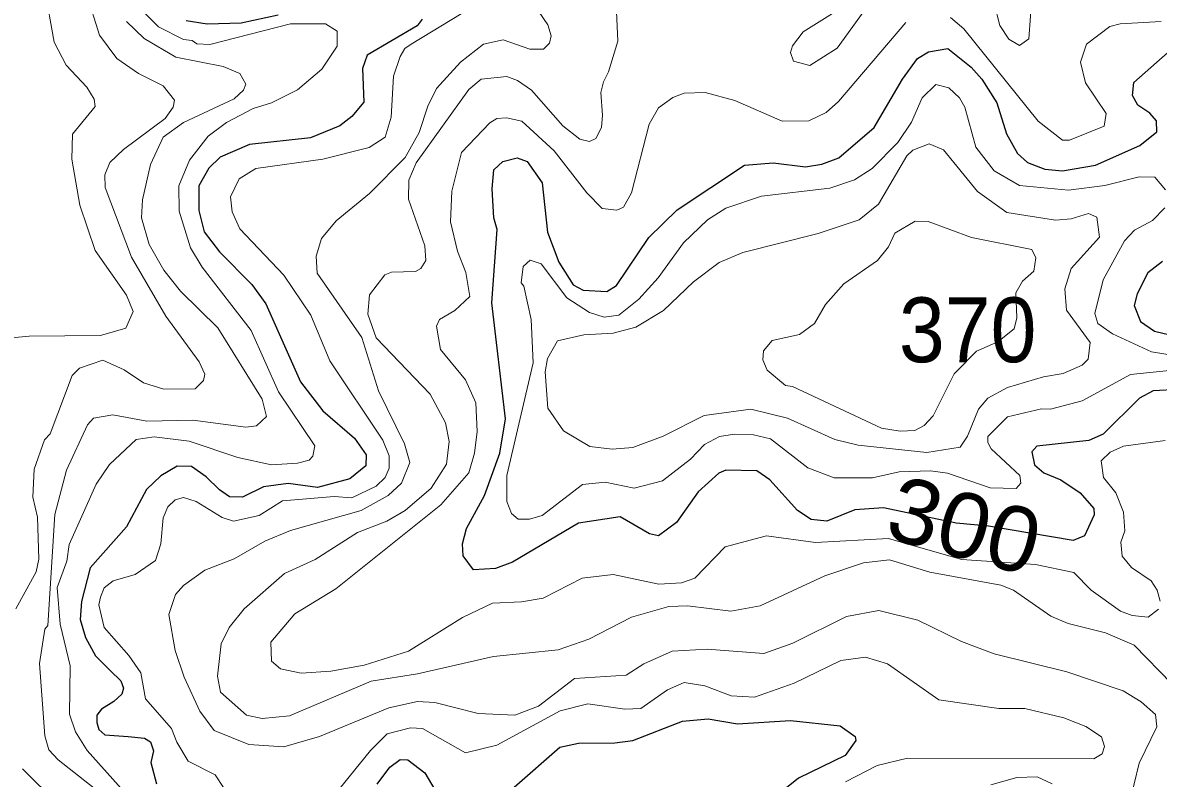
# Model space of a CAD drawing. Extents: x 673.6 to 698.9, y 7012 to 7040.1.
# Drawn here: x 681.14 to 682.54, y 7016.628 to 7017.56 of the extents above; entities that cross this region are included whole.
import ezdxf
from ezdxf.enums import TextEntityAlignment as Align

# ---------------------------------------------------------------- set-up
doc = ezdxf.new("R2010")
doc.units = 0
doc.header["$LTSCALE"] = 0.032
doc.layers.add('1', color=7, linetype='Continuous', lineweight=25)
doc.layers.add('2', color=7, linetype='Continuous', lineweight=13)
doc.layers.add('21', color=7, linetype='Continuous')
doc.layers.add('61', color=7, linetype='Continuous')

msp = doc.modelspace()

# ---------------------------------------------------------------- linework, layer by layer
at = {"layer": '1'}
for points in [[(681.6325, 7017.5648), (681.6264, 7017.5565), (681.5649, 7017.5205), (681.5591, 7017.5038), (681.5607, 7017.4624), (681.5459, 7017.4447), (681.5308, 7017.4333), (681.4947, 7017.4186), (681.4194, 7017.4104), (681.3833, 7017.3947), (681.3695, 7017.3811), (681.3569, 7017.3591), (681.3569, 7017.3286), (681.3638, 7017.3024), (681.3826, 7017.2778), (681.4224, 7017.2373), (681.4397, 7017.2136), (681.4824, 7017.1172), (681.5101, 7017.0815), (681.5492, 7017.0479), (681.5633, 7017.0272), (681.563, 7017.0136), (681.5435, 7016.9976), (681.5036, 7016.9871), (681.4673, 7016.9918), (681.4368, 7016.9876), (681.4109, 7016.975), (681.3951, 7016.9754), (681.3826, 7016.9842), (681.366, 7017), (681.3482, 7017.0127), (681.3302, 7017.0134), (681.3102, 7017.0014), (681.2927, 7016.9846), (681.2679, 7016.9384), (681.2231, 7016.8877), (681.2123, 7016.8463)], [(681.3414, 7017.5633), (681.3672, 7017.5591), (681.4092, 7017.5602), (681.4549, 7017.5703)], [(681.6959, 7016.8852), (681.6831, 7016.9026), (681.6824, 7016.9173), (681.687, 7016.9363), (681.7096, 7016.977), (681.7285, 7017.0295), (681.7352, 7017.0715), (681.7185, 7017.2148), (681.7249, 7017.3055), (681.7209, 7017.3196), (681.7187, 7017.3556), (681.721, 7017.3788), (681.732, 7017.3891), (681.7497, 7017.3938), (681.7621, 7017.3893), (681.7807, 7017.3631), (681.7871, 7017.302), (681.8012, 7017.2649), (681.8186, 7017.2372), (681.8312, 7017.2304), (681.8603, 7017.2289), (681.8721, 7017.2363), (681.9119, 7017.2956), (681.9471, 7017.3294), (682.0299, 7017.3848), (682.0653, 7017.3874), (682.1051, 7017.3825), (682.1253, 7017.386), (682.1464, 7017.3939), (682.1901, 7017.431), (682.2248, 7017.4907), (682.2436, 7017.5164), (682.2571, 7017.5247), (682.2809, 7017.5285), (682.3095, 7017.5055), (682.3227, 7017.4907), (682.3412, 7017.4617), (682.3531, 7017.4235), (682.3668, 7017.3989), (682.379, 7017.3879), (682.4006, 7017.3797), (682.4223, 7017.3776), (682.463, 7017.3847), (682.5174, 7017.4088), (682.5384, 7017.4259), (682.5381, 7017.4393), (682.5299, 7017.449), (682.5151, 7017.4586), (682.5087, 7017.4708), (682.51, 7017.4868), (682.5832, 7017.5511)], [(682.5456, 7017.2659), (682.5274, 7017.252), (682.5144, 7017.2261), (682.5108, 7017.2115), (682.5184, 7017.1916), (682.5358, 7017.1797), (682.6117, 7017.1616)], [(682.5657, 7017.108), (682.5342, 7017.1061), (682.5173, 7017.0973), (682.4725, 7017.0528), (682.4548, 7017.0448), (682.3905, 7017.0379), (682.3846, 7017.0309), (682.3876, 7017.015), (682.3993, 7017.0051), (682.42, 7016.9964), (682.4441, 7016.9803), (682.461, 7016.9612), (682.4611, 7016.9531), (682.4494, 7016.9274), (682.4355, 7016.9215), (682.3309, 7016.9394), (682.291, 7016.943), (682.2014, 7016.9617), (682.1663, 7016.9592), (682.1314, 7016.9454), (682.1122, 7016.9476), (682.0955, 7016.9587), (682.0611, 7016.9962), (682.0453, 7017.0076), (682.0071, 7017.0084), (681.9983, 7017.0046), (681.9727, 7016.9817), (681.9461, 7016.9437), (681.9239, 7016.9274), (681.9128, 7016.9297)], [(681.9128, 7016.9297), (681.8767, 7016.9508), (681.8254, 7016.9428), (681.7439, 7016.8948), (681.7231, 7016.8869), (681.6959, 7016.8852)], [(681.2123, 7016.8463), (681.2108, 7016.8241), (681.2174, 7016.802), (681.2296, 7016.7794), (681.2476, 7016.7612), (681.2611, 7016.7483)], [(681.2611, 7016.7483), (681.264, 7016.7394), (681.2621, 7016.7321), (681.2521, 7016.723), (681.2372, 7016.7133), (681.2313, 7016.7059), (681.2313, 7016.6969), (681.2337, 7016.6884), (681.2413, 7016.6816), (681.27, 7016.6795), (681.2901, 7016.6776), (681.2975, 7016.6731), (681.3013, 7016.6619), (681.298, 7016.6478), (681.3047, 7016.6214)], [(681.7458, 7016.6173), (681.8024, 7016.6666), (681.8253, 7016.6716), (681.8701, 7016.6717), (681.8923, 7016.6749), (681.9535, 7016.6987), (681.9852, 7016.7013), (682.0216, 7016.6955), (682.0866, 7016.6996), (682.1482, 7016.6929), (682.1665, 7016.6795), (682.1672, 7016.6749), (682.154, 7016.6564), (682.0965, 7016.6281), (682.0566, 7016.5963)], [(681.5769, 7016.6207), (681.5925, 7016.6417), (681.6055, 7016.6511), (681.6149, 7016.651), (681.636, 7016.6348), (681.6483, 7016.6138)]]:
    msp.add_lwpolyline(points, dxfattribs=at)
at = {"layer": '2'}
for points in [[(681.1292, 7017.6938), (681.1669, 7017.6035), (681.1788, 7017.5366), (681.1935, 7017.5082), (681.2188, 7017.481), (681.2279, 7017.4661), (681.2291, 7017.4571), (681.2015, 7017.4231), (681.2006, 7017.392), (681.2104, 7017.3355), (681.2294, 7017.2793), (681.268, 7017.2241), (681.2763, 7017.2042), (681.2671, 7017.1837), (681.2358, 7017.1745), (681.1479, 7017.1737), (681.1038, 7017.1696)], [(682.2076, 7017.617), (682.1444, 7017.5291), (682.1106, 7017.5076), (682.0905, 7017.5129), (682.0868, 7017.5238), (682.0893, 7017.5321), (682.1022, 7017.5491), (682.1453, 7017.5758)], [(681.1313, 7016.8374), (681.1564, 7016.8828), (681.1596, 7016.8987), (681.158, 7016.9502), (681.1524, 7016.975), (681.154, 7017.0097), (681.1669, 7017.0457), (681.1736, 7017.053), (681.2009, 7017.1251), (681.2098, 7017.1341), (681.2386, 7017.144), (681.2651, 7017.1323), (681.2888, 7017.1163), (681.3139, 7017.1081), (681.3526, 7017.1085), (681.363, 7017.119), (681.3643, 7017.1268), (681.3574, 7017.142), (681.3166, 7017.1984), (681.274, 7017.2712), (681.2417, 7017.3573), (681.2411, 7017.3728), (681.2472, 7017.3881), (681.2642, 7017.4042), (681.3156, 7017.4422), (681.3255, 7017.4561), (681.3271, 7017.4647), (681.3133, 7017.4827), (681.2826, 7017.4977), (681.2561, 7017.5162), (681.2345, 7017.5452), (681.2187, 7017.5964)], [(681.2895, 7016.5837), (681.2192, 7016.6623), (681.2048, 7016.6854), (681.1976, 7016.7074), (681.1983, 7016.7668), (681.1861, 7016.8184), (681.1825, 7016.8636), (681.1942, 7016.8961), (681.1973, 7016.9166), (681.2303, 7016.991), (681.2469, 7017.0153), (681.2799, 7017.0463), (681.302, 7017.0496), (681.3451, 7017.044), (681.4051, 7017.0238), (681.4469, 7017.015), (681.4789, 7017.0168), (681.4932, 7017.0206), (681.4976, 7017.0258), (681.5, 7017.0382), (681.4554, 7017.1051), (681.4216, 7017.1806), (681.3613, 7017.259), (681.3468, 7017.2826), (681.3328, 7017.3278), (681.3323, 7017.359), (681.3456, 7017.391), (681.3687, 7017.4205), (681.3911, 7017.4373), (681.4243, 7017.4547), (681.4469, 7017.4618), (681.4789, 7017.4778), (681.5089, 7017.5032), (681.5279, 7017.5317), (681.5277, 7017.55), (681.5135, 7017.5591), (681.4703, 7017.5591), (681.3707, 7017.5337), (681.3548, 7017.5346), (681.3487, 7017.5386), (681.3382, 7017.5397), (681.3075, 7017.5554), (681.2763, 7017.5866)], [(682.3848, 7017.597), (682.3808, 7017.5406), (682.3693, 7017.5323), (682.3561, 7017.5402), (682.345, 7017.5572), (682.3381, 7017.5841)], [(681.6806, 7017.5716), (681.619, 7017.5341), (681.611, 7017.5287), (681.6053, 7017.5189), (681.597, 7017.4946), (681.5945, 7017.4441), (681.5867, 7017.4194), (681.5672, 7017.4064), (681.5099, 7017.3919), (681.4273, 7017.3807), (681.4069, 7017.368), (681.396, 7017.3457)], [(681.8722, 7017.5743), (681.8737, 7017.5379), (681.8625, 7017.5), (681.856, 7017.4877), (681.853, 7017.4743), (681.8549, 7017.4465), (681.8538, 7017.4311), (681.8469, 7017.4176), (681.8389, 7017.414), (681.8268, 7017.4166), (681.806, 7017.4331), (681.7675, 7017.4772), (681.7503, 7017.4892), (681.737, 7017.4942), (681.7054, 7017.4909), (681.69, 7017.478), (681.625, 7017.3877), (681.6161, 7017.3663), (681.6156, 7017.3427), (681.636, 7017.285), (681.6371, 7017.2669), (681.6309, 7017.2572), (681.6245, 7017.2535), (681.5949, 7017.2525), (681.5864, 7017.2494), (681.5674, 7017.2247), (681.5657, 7017.2009), (681.576, 7017.1715), (681.6424, 7017.1021), (681.6611, 7017.0666), (681.6659, 7017.0439), (681.6627, 7017.0157), (681.6435, 7016.9862)], [(681.6501, 7017.4791), (681.6796, 7017.512), (681.7082, 7017.5339), (681.7323, 7017.5393), (681.7652, 7017.528), (681.7822, 7017.528), (681.7897, 7017.5354), (681.7916, 7017.5443), (681.7875, 7017.5577), (681.776, 7017.5747)], [(681.268, 7017.5619), (681.2895, 7017.5411), (681.3289, 7017.518), (681.3872, 7017.5063), (681.4076, 7017.4977), (681.4151, 7017.4846), (681.412, 7017.4772), (681.4005, 7017.4664), (681.3383, 7017.4373), (681.3133, 7017.4191), (681.2976, 7017.3854), (681.2876, 7017.3418), (681.2863, 7017.3197), (681.2957, 7017.2867), (681.3139, 7017.2551), (681.3345, 7017.2291), (681.3805, 7017.1839), (681.4352, 7017.0959), (681.4406, 7017.0745), (681.4283, 7017.063), (681.4152, 7017.0612), (681.3495, 7017.0702), (681.2928, 7017.0686), (681.2509, 7017.0767), (681.2272, 7017.0725), (681.2197, 7017.0644), (681.1938, 7017.0083), (681.1795, 7016.9535), (681.1709, 7016.8166), (681.1671, 7016.8122), (681.1606, 7016.7698), (681.1672, 7016.6804), (681.1723, 7016.6632), (681.1837, 7016.6509), (681.2415, 7016.6054)], [(682.2289, 7017.5608), (682.1461, 7017.4632), (682.1307, 7017.4497), (682.1092, 7017.4395), (682.0765, 7017.439), (682.018, 7017.4645), (681.9814, 7017.4745), (681.9556, 7017.4737), (681.9418, 7017.4684), (681.9238, 7017.4554), (681.9126, 7017.4354), (681.8907, 7017.3505), (681.8807, 7017.3329), (681.8726, 7017.329), (681.8546, 7017.3312), (681.8358, 7017.3507), (681.7955, 7017.4025), (681.7553, 7017.4391), (681.7367, 7017.4432), (681.7245, 7017.4424), (681.7159, 7017.4371), (681.681, 7017.4003), (681.6692, 7017.3526), (681.6676, 7017.3148), (681.6759, 7017.2786), (681.6865, 7017.2523), (681.6913, 7017.2226), (681.673, 7017.2055)], [(682.5437, 7017.5619), (682.4934, 7017.5591), (682.4805, 7017.5558), (682.4517, 7017.534), (682.4443, 7017.5119), (682.4505, 7017.4863), (682.4759, 7017.4483), (682.4735, 7017.4329), (682.4308, 7017.4157), (682.4221, 7017.4156), (682.3924, 7017.4391), (682.3006, 7017.5531), (682.284, 7017.5668)], [(681.5263, 7017.3159), (681.5676, 7017.3498), (681.6116, 7017.394), (681.6288, 7017.4249), (681.6395, 7017.4577), (681.6501, 7017.4791)], [(682.5492, 7017.3543), (682.5359, 7017.37), (682.5169, 7017.3701), (682.4745, 7017.3597), (682.4296, 7017.3538), (682.369, 7017.3596), (682.3378, 7017.3779), (682.3152, 7017.4069), (682.3019, 7017.4561), (682.2953, 7017.4679), (682.2822, 7017.4802), (682.2661, 7017.4843), (682.2491, 7017.4679), (682.2359, 7017.4377), (682.219, 7017.4128), (682.1874, 7017.3804), (682.1658, 7017.3666), (682.1354, 7017.3564), (682.0512, 7017.3465), (682.0072, 7017.3317), (681.9845, 7017.3172), (681.955, 7017.2887), (681.9237, 7017.2458), (681.8996, 7017.2192), (681.875, 7017.1994), (681.857, 7017.1971), (681.8389, 7017.2028), (681.8111, 7017.2209), (681.7793, 7017.2631), (681.7657, 7017.2674), (681.7572, 7017.2597), (681.7547, 7017.2393), (681.7578, 7017.2355), (681.7668, 7017.1941), (681.7694, 7017.1408), (681.737, 7017.0016), (681.7368, 7016.9695), (681.7428, 7016.9548), (681.7509, 7016.9477), (681.7649, 7016.9477), (681.7804, 7016.9524), (681.8302, 7016.9905), (681.8582, 7016.9937), (681.8938, 7016.9863), (681.9289, 7016.9952), (681.9636, 7017.022), (681.9809, 7017.0398), (681.9991, 7017.0497), (682.0176, 7017.0529), (682.041, 7017.0521), (682.062, 7017.0472), (682.108, 7017.0112), (682.1406, 7016.9988), (682.1877, 7016.9988), (682.2206, 7017.0062), (682.2596, 7017.0074), (682.2805, 7017.0046), (682.3329, 7016.9864), (682.3649, 7016.9856), (682.3708, 7016.9923), (682.3698, 7017.0016), (682.3343, 7017.0346), (682.33, 7017.0426), (682.3303, 7017.0499), (682.3545, 7017.0742), (682.3965, 7017.084), (682.4076, 7017.0834), (682.4465, 7017.0938), (682.5059, 7017.1264), (682.5579, 7017.1318)], [(681.396, 7017.3457), (681.3984, 7017.3271), (681.4075, 7017.3063), (681.462, 7017.2491), (681.4952, 7017.1995), (681.5185, 7017.1432)], [(682.5649, 7017.1491), (682.5318, 7017.1542), (682.4839, 7017.1766), (682.4657, 7017.1893), (682.4622, 7017.2018), (682.4724, 7017.2434), (682.4985, 7017.2915), (682.511, 7017.3044), (682.5334, 7017.3165), (682.5484, 7017.3319)], [(682.5043, 7016.5957), (682.5167, 7016.6469), (682.5385, 7016.6915), (682.5368, 7016.7069), (682.5193, 7016.7226), (682.4969, 7016.736), (682.4276, 7016.7593), (682.3381, 7016.7817), (682.2977, 7016.797), (682.2437, 7016.8231), (682.1956, 7016.835), (682.1558, 7016.8277), (682.0896, 7016.7948), (682.0539, 7016.7819), (681.9839, 7016.7875), (681.9408, 7016.785), (681.9058, 7016.7694), (681.884, 7016.7555), (681.8205, 7016.7513), (681.7758, 7016.717), (681.7468, 7016.7062), (681.7014, 7016.7079), (681.6482, 7016.7217), (681.6269, 7016.7227), (681.5916, 7016.7151), (681.5058, 7016.6796), (681.4621, 7016.6668), (681.4189, 7016.6698), (681.3762, 7016.6871), (681.3582, 7016.711), (681.339, 7016.7527), (681.3278, 7016.7856), (681.32, 7016.8302), (681.3283, 7016.855), (681.3381, 7016.8661), (681.3645, 7016.8848), (681.4007, 7016.8989), (681.4383, 7016.9206), (681.4703, 7016.9338), (681.5571, 7016.9584), (681.5905, 7016.9769), (681.607, 7016.9924), (681.6175, 7017.0179), (681.6107, 7017.0409), (681.5788, 7017.1063), (681.5582, 7017.1721), (681.5032, 7017.2514), (681.5016, 7017.2726), (681.5083, 7017.2941), (681.5263, 7017.3159)], [(681.673, 7017.2055), (681.654, 7017.1942), (681.6502, 7017.186), (681.6553, 7017.1574), (681.6858, 7017.12), (681.6988, 7017.0913)], [(681.5185, 7017.1432), (681.5839, 7017.0452), (681.5918, 7017.0261), (681.5919, 7017.0106), (681.5871, 7016.9991), (681.576, 7016.9885), (681.5459, 7016.9741), (681.5242, 7016.9757), (681.4603, 7016.9705), (681.4316, 7016.9522), (681.4, 7016.9454), (681.3857, 7016.95), (681.354, 7016.9697), (681.3381, 7016.9744), (681.3281, 7016.9717), (681.319, 7016.9629), (681.3132, 7016.9494), (681.3102, 7016.9173), (681.3035, 7016.8968), (681.2784, 7016.8797), (681.2514, 7016.8719), (681.2402, 7016.863), (681.2357, 7016.8518), (681.2337, 7016.8422), (681.2403, 7016.8142), (681.2707, 7016.7796), (681.2854, 7016.7584), (681.2912, 7016.7262), (681.3235, 7016.6896), (681.3298, 7016.6728), (681.3441, 7016.6493), (681.3774, 7016.6322), (681.3978, 7016.6012)], [(681.6988, 7017.0913), (681.7005, 7017.0562), (681.6971, 7017.0292), (681.69, 7017.0052), (681.6557, 7016.9656), (681.5259, 7016.862), (681.4754, 7016.8312), (681.4459, 7016.7959), (681.4468, 7016.7725), (681.4579, 7016.763), (681.4832, 7016.758), (681.52, 7016.7604), (681.5612, 7016.7677), (681.6157, 7016.785), (681.6822, 7016.8265), (681.7192, 7016.8444), (681.755, 7016.8457), (681.7817, 7016.8502), (681.8299, 7016.875), (681.868, 7016.8795), (681.9245, 7016.8677), (681.9523, 7016.8695), (681.9688, 7016.8752), (682.0063, 7016.9139), (682.0571, 7016.9272), (682.1176, 7016.9191), (682.2078, 7016.9239), (682.2388, 7016.9151), (682.298, 7016.8982), (682.389, 7016.8918), (682.436, 7016.8822), (682.4577, 7016.8602), (682.4937, 7016.8343), (682.5083, 7016.8288), (682.5277, 7016.8271), (682.5408, 7016.8369)], [(682.5426, 7016.8466), (682.539, 7016.8603), (682.5317, 7016.8716), (682.5073, 7016.8881), (682.4958, 7016.9022), (682.4943, 7016.9194), (682.4991, 7016.9335), (682.4976, 7016.9565), (682.4881, 7016.9805), (682.4728, 7016.9991), (682.4697, 7017.0197), (682.4809, 7017.0305), (682.4974, 7017.0381), (682.5489, 7017.0448)], [(681.6435, 7016.9862), (681.6117, 7016.9584), (681.5891, 7016.9455), (681.5529, 7016.9315), (681.5004, 7016.8981), (681.4628, 7016.8807)], [(681.4628, 7016.8807), (681.4131, 7016.8371), (681.3946, 7016.8143), (681.3847, 7016.7939), (681.38, 7016.7543), (681.3839, 7016.7342), (681.4157, 7016.706), (681.4351, 7016.7021), (681.4691, 7016.7051), (681.5697, 7016.748), (681.6269, 7016.7572), (681.7205, 7016.7785), (681.8004, 7016.7866), (681.838, 7016.7996), (681.8908, 7016.8268), (681.9368, 7016.84), (681.9598, 7016.841), (682.0132, 7016.8344), (682.0494, 7016.8411), (682.1291, 7016.8778), (682.1767, 7016.8939), (682.2087, 7016.8976), (682.2588, 7016.8826), (682.3463, 7016.8664), (682.3618, 7016.8602), (682.4078, 7016.8283), (682.4294, 7016.819), (682.4754, 7016.8075), (682.5107, 7016.7924), (682.5569, 7016.7445)], [(681.5231, 7016.6062), (681.5689, 7016.6626), (681.5893, 7016.6829), (681.6182, 7016.6905), (681.633, 7016.6896), (681.6858, 7016.6595), (681.7247, 7016.6691), (681.8027, 7016.7113), (681.8367, 7016.7201), (681.8825, 7016.7136), (681.9022, 7016.7144), (681.9351, 7016.7371), (681.9555, 7016.7464), (681.9811, 7016.7424), (682.0135, 7016.7299), (682.0423, 7016.7284), (682.0913, 7016.7455), (682.1487, 7016.7733), (682.1792, 7016.7777), (682.2066, 7016.7694), (682.2699, 7016.7248), (682.3439, 7016.7144), (682.3759, 7016.7143), (682.424, 7016.7027), (682.451, 7016.6922), (682.4705, 7016.6794), (682.4741, 7016.6672), (682.4711, 7016.6582), (682.4607, 7016.6523), (682.2312, 7016.6529), (682.1935, 7016.6437), (682.1544, 7016.6238)], [(681.2265, 7016.5538), (681.1396, 7016.6399)], [(682.3339, 7016.6199), (682.3661, 7016.6289), (682.3911, 7016.6298), (682.4095, 7016.6211)]]:
    msp.add_lwpolyline(points, dxfattribs=at)
for points in [[(682.0831, 7017.0727), (682.038, 7017.0834), (681.9801, 7017.0756), (681.9299, 7017.0501), (681.8924, 7017.0365), (681.8669, 7017.0341), (681.8395, 7017.0376), (681.8067, 7017.0568), (681.7877, 7017.0847), (681.7843, 7017.1298), (681.7869, 7017.146), (681.7995, 7017.1679), (681.8319, 7017.1754), (681.868, 7017.1773), (681.8961, 7017.1849), (681.93, 7017.2055), (681.9672, 7017.2408), (681.9989, 7017.2646), (682.0279, 7017.2771), (682.1208, 7017.3003), (682.1716, 7017.3172), (682.1951, 7017.3365), (682.2301, 7017.3961), (682.2377, 7017.4034), (682.2576, 7017.4112), (682.2756, 7017.4038), (682.3175, 7017.3522), (682.3536, 7017.3264), (682.4134, 7017.3168), (682.4331, 7017.3183), (682.4541, 7017.325), (682.4645, 7017.3207), (682.4679, 7017.2957), (682.4328, 7017.257), (682.4253, 7017.2323), (682.4271, 7017.2056), (682.4564, 7017.166), (682.4538, 7017.1451), (682.4464, 7017.138), (682.423, 7017.1275), (682.3989, 7017.1236), (682.3545, 7017.1104), (682.3301, 7017.0971), (682.3185, 7017.0836), (682.3051, 7017.0502), (682.2959, 7017.0366), (682.2548, 7017.03), (682.1702, 7017.039), (682.1415, 7017.046)], [(682.0533, 7017.1556), (682.0525, 7017.1446), (682.0582, 7017.1318), (682.0805, 7017.113), (682.0894, 7017.1114), (682.1991, 7017.0601), (682.2219, 7017.0563), (682.2402, 7017.0571), (682.2517, 7017.0636), (682.2627, 7017.0754), (682.2887, 7017.1274), (682.3162, 7017.1553), (682.3424, 7017.1668), (682.3625, 7017.1826), (682.3659, 7017.1964), (682.3645, 7017.2273), (682.373, 7017.2414), (682.3867, 7017.2538), (682.3893, 7017.2702), (682.3842, 7017.2807), (682.3099, 7017.2954), (682.2566, 7017.3153), (682.2406, 7017.3156), (682.2156, 7017.3007), (682.2076, 7017.2841), (682.1939, 7017.267), (682.1527, 7017.2381), (682.1298, 7017.2126), (682.1162, 7017.1894), (682.0978, 7017.1758), (682.0643, 7017.1682)]]:
    msp.add_lwpolyline(points, close=True, dxfattribs=at)

# ---------------------------------------------------------------- texts
at = {"layer": '21', "width": 0.95}
msp.add_text('370', height=0.08, dxfattribs=at).set_placement((682.2205, 7017.1415))
at = {"layer": '61', "width": 1.05}
msp.add_text('300', height=0.08, rotation=345.021, dxfattribs=at).set_placement((682.2911, 7016.9016), align=Align.CENTER)

doc.saveas('drawing.dxf')
